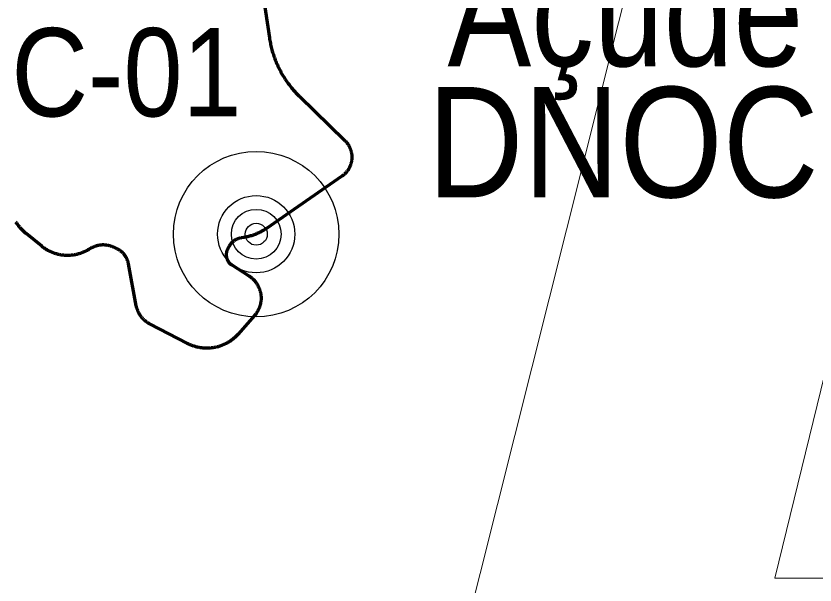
# Model space of a CAD drawing. Extents: x -1643653 to 4543381, y 1624270 to 13878484.
# Drawn here: x 597147 to 600767, y 8964166 to 8966744 of the extents above; entities that cross this region are included whole.
import ezdxf
from ezdxf.enums import TextEntityAlignment as Align

# ---------------------------------------------------------------- set-up
doc = ezdxf.new("R2010")
doc.units = 0
doc.header["$LTSCALE"] = 160
for name, color, linetype, lineweight in [('15', 7, 'Continuous', 25), ('50', 7, 'Continuous', 13), ('60', 7, 'Continuous', 13), ('61', 7, 'Continuous', 70)]:
    doc.layers.add(name, color=color, linetype=linetype, lineweight=lineweight)

msp = doc.modelspace()

# ---------------------------------------------------------------- linework, layer by layer
at = {"layer": '15'}
for radius in [375, 175, 112.5, 50]:
    msp.add_circle((598234.9, 8965755.9), radius, dxfattribs=at)
at = {"layer": '50'}
for points in [[(600346.6, 8968585.4), (598544, 8961410.9), (602266.8, 8961410.9)], [(601455.7, 8967760.1), (600584.6, 8964197.9), (603811.1, 8964197.9)]]:
    msp.add_lwpolyline(points, dxfattribs=at)
at = {"layer": '60', "lineweight": 25}
msp.add_spline([(814781, 9009175.5), (814787.2, 9009173.4), (814796.9, 9009173.4), (814799.4, 9009172.4), (814805.1, 9009174.5), (814805.6, 9009176.5), (814811.7, 9009179.5), (814811.7, 9009179.5), (814801.5, 9009181), (814790.7, 9009181.5), (814784.1, 9009183.1), (814777.4, 9009185.1), (814778.4, 9009175.5)], degree=3, dxfattribs=at)
at = {"layer": '61'}
for points in [[(598266.4, 8966835.3), (598294.8, 8966645.2), (598295.8, 8966639.1), (598296.8, 8966633.1), (598297.9, 8966627.1), (598299.1, 8966621.1), (598300.3, 8966615.2), (598301.7, 8966609.2), (598303.1, 8966603.3), (598304.6, 8966597.4), (598306.1, 8966591.5), (598307.8, 8966585.6), (598309.5, 8966579.8), (598311.3, 8966573.9), (598313.2, 8966568.1), (598315.1, 8966562.3), (598317.1, 8966556.6), (598319.2, 8966550.9), (598321.4, 8966545.2), (598323.7, 8966539.5), (598326, 8966533.8), (598328.4, 8966528.2), (598330.8, 8966522.7), (598333.4, 8966517.1), (598336, 8966511.6), (598338.7, 8966506.1), (598341.5, 8966500.7), (598344.3, 8966495.3), (598347.2, 8966489.9), (598350.2, 8966484.6), (598353.2, 8966479.3), (598356.3, 8966474.1), (598359.5, 8966468.9), (598362.7, 8966463.7), (598366.1, 8966458.6), (598369.4, 8966453.5), (598372.9, 8966448.5), (598376.4, 8966443.5), (598380, 8966438.6), (598383.6, 8966433.7), (598387.3, 8966428.8), (598391.1, 8966424), (598394.9, 8966419.3), (598398.8, 8966414.6), (598402.8, 8966409.9), (598406.8, 8966405.3)], [(598406.8, 8966405.3), (598410.9, 8966400.8), (598415, 8966396.3), (598419.2, 8966391.9), (598423.5, 8966387.5), (598427.8, 8966383.2), (598430.4, 8966380.6), (598636.5, 8966180), (598636.5, 8966180), (598638.6, 8966178), (598640.6, 8966175.8), (598642.5, 8966173.7), (598644.4, 8966171.5), (598646.2, 8966169.2), (598647.9, 8966166.9), (598649.6, 8966164.5), (598651.2, 8966162.1), (598652.8, 8966159.7), (598654.3, 8966157.2), (598655.7, 8966154.7), (598657, 8966152.1), (598658.3, 8966149.5), (598659.5, 8966146.9), (598660.6, 8966144.2), (598661.7, 8966141.5), (598662.7, 8966138.8), (598663.6, 8966136), (598664.4, 8966133.2), (598665.1, 8966130.4), (598665.8, 8966127.6), (598666.4, 8966124.8), (598666.9, 8966121.9), (598667.3, 8966119.1), (598667.7, 8966116.2), (598668, 8966113.3), (598668.2, 8966110.4), (598668.3, 8966107.5), (598668.3, 8966104.6), (598668.3, 8966101.7), (598668.1, 8966098.8), (598667.9, 8966095.9), (598667.7, 8966093), (598667.3, 8966090.2), (598666.8, 8966087.3), (598666.3, 8966084.4), (598665.7, 8966081.6), (598665.1, 8966078.8), (598664.3, 8966076), (598663.5, 8966073.2), (598662.6, 8966070.5), (598661.6, 8966067.7), (598660.5, 8966065), (598659.4, 8966062.4), (598658.2, 8966059.7), (598656.9, 8966057.1), (598655.5, 8966054.6), (598654.1, 8966052), (598652.6, 8966049.6), (598651.1, 8966047.1), (598649.5, 8966044.7), (598647.8, 8966042.4), (598646, 8966040.1), (598644.2, 8966037.8), (598642.3, 8966035.6), (598640.4, 8966033.4), (598638.4, 8966031.3), (598636.3, 8966029.3), (598634.2, 8966027.3), (598632, 8966025.4), (598629.8, 8966023.5), (598627.6, 8966021.7), (598625.2, 8966020), (598623, 8966018.4), (598281.5, 8965782.2), (598281.5, 8965782.2), (598277.8, 8965779.6), (598274, 8965777.2), (598270.2, 8965774.8), (598266.4, 8965772.5), (598262.5, 8965770.3), (598258.6, 8965768.1), (598254.7, 8965766), (598250.7, 8965764), (598246.7, 8965762), (598242.6, 8965760.1), (598238.5, 8965758.3), (598234.4, 8965756.6), (598230.3, 8965754.9), (598226.1, 8965753.3), (598221.9, 8965751.8), (598217.6, 8965750.4), (598213.4, 8965749), (598209.1, 8965747.7), (598204.8, 8965746.5), (598200.5, 8965745.4), (598196.1, 8965744.3), (598191.8, 8965743.3), (598187.4, 8965742.4), (598183, 8965741.6), (598179.2, 8965741), (598166.1, 8965738.8)], [(597148.7, 8965807.3), (597146.4, 8965810.8)], [(597540.4, 8965707), (597537.4, 8965706.9), (597534.4, 8965706.7), (597531.3, 8965706.5), (597528.3, 8965706.2), (597525.3, 8965705.8), (597522.3, 8965705.3), (597519.3, 8965704.7), (597516.4, 8965704.1), (597513.4, 8965703.4), (597510.5, 8965702.6), (597507.6, 8965701.7), (597504.7, 8965700.8), (597501.8, 8965699.7), (597499, 8965698.6), (597496.2, 8965697.5), (597493.5, 8965696.2), (597490.7, 8965694.9), (597488, 8965693.5), (597485.4, 8965692.1), (597482.8, 8965690.5), (597482.7, 8965690.5), (597475.3, 8965686), (597472, 8965684.1), (597468.6, 8965682.2), (597465.2, 8965680.4), (597461.8, 8965678.7), (597458.3, 8965677), (597454.8, 8965675.4), (597451.3, 8965673.9), (597447.7, 8965672.4), (597444.1, 8965671.1), (597440.5, 8965669.8), (597436.9, 8965668.5), (597433.2, 8965667.4), (597429.5, 8965666.3), (597425.8, 8965665.3), (597422, 8965664.4), (597418.3, 8965663.6), (597414.5, 8965662.8), (597410.7, 8965662.1), (597406.9, 8965661.5), (597403.1, 8965661), (597399.3, 8965660.6), (597395.5, 8965660.2), (597391.6, 8965659.9), (597387.8, 8965659.7), (597384, 8965659.6), (597380.1, 8965659.6), (597376.2, 8965659.6), (597372.4, 8965659.7), (597368.6, 8965659.9), (597364.7, 8965660.2), (597360.9, 8965660.5), (597357.1, 8965661), (597353.3, 8965661.5), (597349.5, 8965662.1), (597345.7, 8965662.8), (597341.9, 8965663.5), (597338.1, 8965664.3), (597334.4, 8965665.2), (597330.7, 8965666.2), (597327, 8965667.3), (597323.3, 8965668.4), (597319.7, 8965669.7), (597316, 8965670.9), (597312.4, 8965672.3), (597308.9, 8965673.8), (597305.3, 8965675.3), (597301.8, 8965676.8), (597298.4, 8965678.5), (597294.9, 8965680.2), (597291.5, 8965682), (597288.2, 8965683.9), (597284.8, 8965685.9), (597281.6, 8965687.9), (597278.3, 8965690), (597275.1, 8965692.1), (597272, 8965694.3), (597268.9, 8965696.6), (597265.8, 8965698.9), (597263.2, 8965701.1), (597263.2, 8965701.1), (597192.9, 8965758.2), (597192.9, 8965758.2), (597189.7, 8965760.9), (597186.6, 8965763.6), (597183.5, 8965766.4), (597180.4, 8965769.2), (597177.5, 8965772.1), (597174.5, 8965775), (597171.7, 8965778), (597168.9, 8965781.1), (597166.1, 8965784.2), (597163.4, 8965787.3), (597160.8, 8965790.6), (597158.2, 8965793.8), (597155.8, 8965797.1), (597153.3, 8965800.5), (597151, 8965803.9), (597148.7, 8965807.3)], [(598166.1, 8965738.8), (598163.7, 8965738.4), (598161.3, 8965737.9), (598158.9, 8965737.3), (598156.5, 8965736.6), (598154.2, 8965735.9), (598151.9, 8965735.1), (598149.6, 8965734.2), (598147.3, 8965733.2), (598145.1, 8965732.2), (598143, 8965731.1), (598140.8, 8965729.9), (598138.7, 8965728.6), (598136.6, 8965727.3), (598134.6, 8965725.9), (598132.6, 8965724.5), (598130.7, 8965723), (598128.8, 8965721.4), (598127, 8965719.8), (598125.3, 8965718.1), (598123.6, 8965716.3), (598121.9, 8965714.5), (598120.3, 8965712.6), (598118.8, 8965710.7), (598117.3, 8965708.8), (598115.9, 8965706.8), (598114.6, 8965704.7), (598113.3, 8965702.6), (598112.4, 8965701), (598105.9, 8965689.2), (598104.9, 8965687.4), (598104, 8965685.5), (598103.2, 8965683.6), (598102.4, 8965681.6), (598101.8, 8965679.6), (598101.1, 8965677.6), (598100.6, 8965675.6), (598100.2, 8965673.5), (598099.8, 8965671.5), (598099.5, 8965669.4), (598099.3, 8965667.3), (598099.1, 8965665.2), (598099.1, 8965663.1), (598099.1, 8965661), (598099.2, 8965658.9), (598099.4, 8965656.8), (598099.7, 8965654.8), (598100, 8965652.7), (598100.4, 8965650.6), (598100.9, 8965648.6), (598101.5, 8965646.6), (598102.2, 8965644.6), (598102.9, 8965642.6), (598103.7, 8965640.7), (598104.6, 8965638.8), (598105.5, 8965636.9), (598106.5, 8965635.1), (598107.6, 8965633.3), (598108.8, 8965631.5), (598110, 8965629.8), (598111.3, 8965628.2), (598112.6, 8965626.6), (598114, 8965625), (598115.5, 8965623.5), (598117, 8965622.1), (598118.6, 8965620.7), (598120.2, 8965619.3), (598121.9, 8965618.1), (598123.6, 8965616.9), (598124.6, 8965616.3), (598124.6, 8965616.3), (598201.4, 8965567.4), (598201.4, 8965567.4), (598204, 8965565.7), (598206.6, 8965563.9), (598209.1, 8965562.1), (598211.5, 8965560.2), (598213.9, 8965558.3), (598216.3, 8965556.2), (598218.6, 8965554.2), (598220.8, 8965552), (598223, 8965549.8), (598225.2, 8965547.6), (598227.2, 8965545.3), (598229.2, 8965542.9), (598231.2, 8965540.5), (598233.1, 8965538.1), (598234.9, 8965535.6), (598236.7, 8965533), (598238.4, 8965530.4), (598240, 8965527.8), (598241.6, 8965525.1), (598243, 8965522.4), (598244.5, 8965519.6), (598245.8, 8965516.8), (598247.1, 8965514), (598248.3, 8965511.2), (598249.4, 8965508.3), (598250.5, 8965505.4), (598251.4, 8965502.4), (598252.3, 8965499.5)], [(597947.1, 8965250.2), (597943.5, 8965251.6), (597939.8, 8965253), (597936.2, 8965254.5), (597932.7, 8965256.1), (597929.1, 8965257.7), (597925.6, 8965259.5), (597923.2, 8965260.7), (597923.2, 8965260.7), (597751.6, 8965350.2), (597751.6, 8965350.2), (597748.9, 8965351.6), (597746.3, 8965353.1), (597743.7, 8965354.7), (597741.2, 8965356.3), (597738.7, 8965358), (597736.2, 8965359.8), (597733.8, 8965361.6), (597731.4, 8965363.5), (597729.1, 8965365.5), (597726.8, 8965367.5), (597724.7, 8965369.6), (597722.5, 8965371.8), (597720.4, 8965374), (597718.4, 8965376.2), (597716.4, 8965378.5), (597714.5, 8965380.9), (597712.6, 8965383.3), (597710.9, 8965385.7), (597709.1, 8965388.2), (597707.5, 8965390.8), (597705.9, 8965393.3), (597704.4, 8965396), (597702.9, 8965398.7), (597701.6, 8965401.3), (597700.3, 8965404.1), (597699, 8965406.9), (597697.9, 8965409.7), (597696.8, 8965412.5), (597695.8, 8965415.4), (597694.9, 8965418.2), (597694, 8965421.2), (597693.2, 8965424.1), (597692.5, 8965427), (597691.9, 8965430), (597691.7, 8965431), (597691.7, 8965431), (597656, 8965621.9), (597656, 8965621.9), (597655.5, 8965624.6), (597654.8, 8965627.3), (597654.1, 8965630), (597653.3, 8965632.6), (597652.5, 8965635.2), (597651.6, 8965637.8), (597650.6, 8965640.4), (597649.5, 8965642.9), (597648.3, 8965645.4), (597647.1, 8965647.9), (597645.8, 8965650.3), (597644.4, 8965652.7), (597643, 8965655.1), (597641.5, 8965657.4), (597639.9, 8965659.7), (597638.3, 8965661.9), (597636.6, 8965664.1), (597634.8, 8965666.2), (597633, 8965668.2), (597631.1, 8965670.2), (597629.2, 8965672.2), (597627.2, 8965674.1), (597625.2, 8965676), (597623, 8965677.7), (597620.9, 8965679.5), (597618.7, 8965681.1), (597616.4, 8965682.7), (597614.2, 8965684.2), (597611.8, 8965685.7), (597609.4, 8965687.1), (597607, 8965688.4), (597604.6, 8965689.7), (597602.6, 8965690.6), (597602.6, 8965690.6), (597590.4, 8965696.3), (597587.7, 8965697.5), (597584.8, 8965698.7), (597582, 8965699.8), (597579.2, 8965700.8), (597576.3, 8965701.7), (597573.4, 8965702.6), (597570.5, 8965703.4), (597567.5, 8965704.1), (597564.5, 8965704.7), (597561.6, 8965705.3), (597558.6, 8965705.8), (597555.6, 8965706.2), (597552.5, 8965706.5), (597549.5, 8965706.7), (597546.5, 8965706.9), (597543.5, 8965707), (597540.4, 8965707)], [(598252.3, 8965499.5), (598253.2, 8965496.5), (598253.9, 8965493.5), (598254.6, 8965490.4), (598255.2, 8965487.4), (598255.7, 8965484.3), (598256.1, 8965481.3), (598256.4, 8965478.2), (598256.7, 8965475.1), (598256.9, 8965472), (598257, 8965468.9), (598257.1, 8965465.8), (598257, 8965462.7), (598256.9, 8965459.6), (598256.7, 8965456.5), (598256.4, 8965453.5), (598256, 8965450.4), (598255.6, 8965447.3), (598255, 8965444.3), (598254.4, 8965441.2), (598253.8, 8965438.2), (598253, 8965435.2), (598252.2, 8965432.2), (598251.2, 8965429.2), (598250.2, 8965426.3), (598249.2, 8965423.4), (598248, 8965420.5), (598246.8, 8965417.7), (598245.5, 8965414.9), (598244.2, 8965412.1), (598242.7, 8965409.3), (598241.2, 8965406.6), (598239.7, 8965404), (598238, 8965401.3), (598236.3, 8965398.7), (598234.6, 8965396.2), (598232.7, 8965393.7), (598230.8, 8965391.2), (598228.8, 8965388.9), (598227, 8965386.7), (598227, 8965386.7), (598153.4, 8965303.4), (598153.4, 8965303.4), (598150.8, 8965300.5), (598148.1, 8965297.7), (598145.4, 8965294.9), (598142.6, 8965292.2), (598139.8, 8965289.5), (598136.9, 8965286.9), (598133.9, 8965284.3), (598130.9, 8965281.8), (598127.9, 8965279.4), (598124.8, 8965277), (598121.6, 8965274.7), (598118.5, 8965272.5), (598115.2, 8965270.3), (598111.9, 8965268.2), (598108.6, 8965266.2), (598105.2, 8965264.2), (598101.8, 8965262.3), (598098.4, 8965260.5), (598094.9, 8965258.7), (598091.4, 8965257), (598087.8, 8965255.4), (598084.3, 8965253.9), (598080.7, 8965252.4), (598077, 8965251), (598073.3, 8965249.7), (598069.7, 8965248.5), (598065.9, 8965247.3), (598062.2, 8965246.2), (598058.4, 8965245.2), (598054.6, 8965244.3), (598050.8, 8965243.4), (598047, 8965242.6), (598043.2, 8965241.9), (598039.3, 8965241.3), (598035.5, 8965240.8), (598031.6, 8965240.3), (598027.7, 8965239.9), (598023.8, 8965239.6), (598019.9, 8965239.4), (598016, 8965239.3), (598012.1, 8965239.2), (598008.2, 8965239.2), (598004.3, 8965239.3), (598000.5, 8965239.5), (597996.6, 8965239.7), (597992.7, 8965240.1), (597988.8, 8965240.5), (597984.9, 8965241), (597981.1, 8965241.6), (597977.2, 8965242.2), (597973.4, 8965243), (597969.6, 8965243.8), (597965.8, 8965244.7), (597962, 8965245.6), (597958.3, 8965246.7), (597954.5, 8965247.8), (597950.8, 8965249), (597947.1, 8965250.2)]]:
    msp.add_lwpolyline(points, dxfattribs=at)

# ---------------------------------------------------------------- texts
at = {"layer": '15', "width": 0.9}
msp.add_text('C-01', height=400, dxfattribs=at).set_placement((597125.6, 8966289.6))
at = {"layer": '50'}
for s, width, p in [('Açude do', 0.85, (600302.7, 8966516.8)), ('DNOCS', 0.9, (600098, 8965922.9))]:
    msp.add_text(s, height=500, dxfattribs=dict(at, width=width)).set_placement(p, align=Align.CENTER)

doc.saveas('drawing.dxf')
